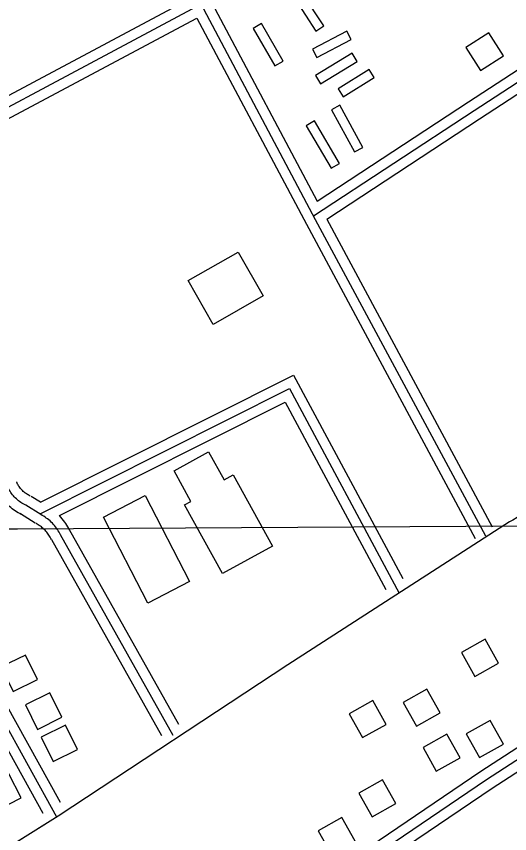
# Model space of a CAD drawing. Extents: x 3477039 to 3515015, y 546746 to 572297.
# Drawn here: x 3485237 to 3485963, y 563803 to 565005 of the extents above; entities that cross this region are included whole.
import ezdxf

# ---------------------------------------------------------------- set-up
doc = ezdxf.new("R2010")
doc.units = 0
for name, color, linetype in [('V-BLDG-OTLN', 7, 'Continuous'), ('V-GRID-MAJR', 7, 'Continuous'), ('V-ROAD-CNTR', 7, 'Continuous')]:
    doc.layers.add(name, color=color, linetype=linetype)

msp = doc.modelspace()

# ---------------------------------------------------------------- linework, layer by layer
at = {"layer": 'V-BLDG-OTLN'}
for points in [[(3485658.7, 565038.5), (3485647, 565030.9), (3485677.5, 564983.7), (3485689.2, 564991.3)], [(3485597.6, 564994.7), (3485585.5, 564987.7), (3485617.5, 564932.4), (3485629.7, 564939.5)], [(3485729.7, 564971.2), (3485723.2, 564983.6), (3485672.6, 564957.3), (3485679.1, 564944.9)], [(3485919.8, 564925.8), (3485953.5, 564947.2), (3485932.1, 564981), (3485898.3, 564959.6)], [(3485738.5, 564939.1), (3485731.3, 564951), (3485677.1, 564918.3), (3485684.3, 564906.3)], [(3485763.5, 564915.3), (3485756.1, 564927.2), (3485710.5, 564898.9), (3485717.9, 564887)], [(3485712.9, 564874.6), (3485700.7, 564867.8), (3485734.5, 564805.9), (3485746.8, 564812.6)], [(3485675.5, 564851.7), (3485663.5, 564844.6), (3485700.2, 564782), (3485712.3, 564789.1)], [(3485600.3, 564594.1), (3485526.7, 564552.2), (3485489.9, 564616.9), (3485563.4, 564658.8)], [(3485540.2, 564185.8), (3485484.5, 564286.8), (3485494, 564292.1), (3485469.2, 564337.2), (3485519.9, 564365.1), (3485542.7, 564323.7), (3485556, 564331.1), (3485613.8, 564226.4)], [(3485426.4, 564300.5), (3485491.7, 564174), (3485430.7, 564142.5), (3485365.4, 564269)], [(3485911.6, 564034.7), (3485946.5, 564054.3), (3485926.9, 564089.2), (3485892, 564069.6)], [(3485214.9, 564048.5), (3485232.5, 564012.6), (3485268.4, 564030.3), (3485250.7, 564066.1)], [(3485250.6, 563992.7), (3485268.3, 563956.8), (3485304.2, 563974.5), (3485286.5, 564010.4)], [(3485825.7, 563961.4), (3485860.6, 563980.9), (3485841, 564015.8), (3485806.1, 563996.3)], [(3485746.1, 563944.6), (3485781.1, 563964.1), (3485761.5, 563999), (3485726.6, 563979.5)], [(3485273.6, 563945.4), (3485291.3, 563909.5), (3485327.2, 563927.2), (3485309.5, 563963)], [(3485918.6, 563915.3), (3485953.5, 563934.8), (3485933.9, 563969.7), (3485899, 563950.2)], [(3485854.8, 563895.3), (3485889.7, 563914.8), (3485870.2, 563949.7), (3485835.3, 563930.2)], [(3485244.3, 563855.9), (3485226.1, 563891.6), (3485190.5, 563873.4), (3485208.6, 563837.8)], [(3485760.3, 563828.1), (3485795.2, 563847.7), (3485775.7, 563882.6), (3485740.8, 563863.1)], [(3485700.7, 563772.7), (3485735.6, 563792.2), (3485716.1, 563827.2), (3485681.2, 563807.6)]]:
    msp.add_lwpolyline(points, close=True, dxfattribs=at)
at = {"layer": 'V-GRID-MAJR'}
msp.add_spline([(3481202, 564229.3), (3486474.8, 564258.8), (3491747.6, 564289.1), (3497020.4, 564320.1), (3502293.2, 564352), (3507566, 564384.6), (3512838.8, 564417.9)], degree=3, dxfattribs=at)
at = {"layer": 'V-ROAD-CNTR'}
for points in [[(3483909.1, 564167.3), (3484151.7, 564303.9), (3484397.4, 564432.8), (3484627.9, 564557.6), (3484833.3, 564665.3), (3484988.6, 564745.8), (3485510.4, 565024.1), (3485996.4, 565283.3), (3486374.3, 565486.1)], [(3485679.7, 564733.7), (3485902.1, 564879.7), (3486164.9, 565051.2), (3486344.2, 565173.7), (3486382.2, 565193.5)], [(3485674.1, 564712.1), (3485910.3, 564867.1), (3486173.3, 565038.7), (3486351.9, 565160.8), (3486389.2, 565180.2)], [(3485693.8, 564707.1), (3485918.5, 564854.6), (3486181.6, 565026.2), (3486359.7, 565147.9), (3486396.1, 565166.9)], [(3485145, 564846.2), (3485488.6, 565029.5)], [(3485512.4, 565016.4), (3485512.4, 565016.4), (3485676.9, 564706.8), (3485927, 564241.2)], [(3485529.1, 565017), (3485679.7, 564733.7)], [(3485008.6, 564739.4), (3485502.6, 565002.9)], [(3485502.6, 565002.9), (3485663.7, 564699.7), (3485912, 564237.5)], [(3485693.8, 564707.1), (3485936.9, 564254.5)], [(3485296.6, 563827.7), (3485129.3, 564129.7), (3484989.7, 564385.2), (3484835.6, 564666.5)], [(3485301.9, 563849.1), (3485142.4, 564136.9), (3485002.9, 564392.4), (3484856.1, 564660.3)], [(3485276.6, 563832.9), (3485116.1, 564122.4), (3484976.6, 564378), (3484829.5, 564646.4)], [(3485272.5, 564290.7), (3485645, 564477.9), (3485805.7, 564178.6)], [(3485272.1, 564273.7), (3485638.7, 564458), (3485800.2, 564157.2)], [(3485300.8, 564271.4), (3485632.4, 564438), (3485780.4, 564162.3)], [(3486084.3, 564350), (3486078.6, 564344.9), (3486072.9, 564339.9), (3486067, 564335), (3486061.2, 564330.1), (3486055.2, 564325.3), (3486049.3, 564320.5), (3486043.2, 564315.8), (3486037.2, 564311.2), (3486031, 564306.6), (3486024.9, 564302.1), (3486018.6, 564297.7), (3486012.4, 564293.3), (3486006.1, 564289), (3485999.7, 564284.8), (3485993.3, 564280.6), (3485986.9, 564276.5), (3485980.4, 564272.5), (3485973.9, 564268.5), (3485967.3, 564264.6), (3485962.7, 564261.9)], [(3485250.9, 564286.5), (3485249, 564287.4), (3485247.2, 564288.4), (3485245.4, 564289.5), (3485243.6, 564290.6), (3485241.9, 564291.8), (3485240.3, 564293.1), (3485238.7, 564294.4), (3485237.1, 564295.8), (3485235.6, 564297.2), (3485234.1, 564298.7), (3485232.7, 564300.3), (3485231.4, 564301.9), (3485230.1, 564303.6), (3485228.9, 564305.3), (3485227.8, 564307), (3485226.7, 564308.8), (3485225.7, 564310.6), (3485224.8, 564312.5), (3485223.9, 564314.4), (3485223.6, 564315.1)], [(3485257.5, 564299.9), (3485255.9, 564300.7), (3485254.6, 564301.5), (3485253.3, 564302.2), (3485252, 564303.1), (3485250.8, 564303.9), (3485249.6, 564304.8), (3485248.4, 564305.8), (3485247.3, 564306.8), (3485246.2, 564307.9), (3485245.1, 564309), (3485244.1, 564310.1), (3485243.1, 564311.2), (3485242.2, 564312.5), (3485241.3, 564313.7), (3485240.5, 564315), (3485239.7, 564316.3), (3485239, 564317.6), (3485238.3, 564319), (3485237.6, 564320.4), (3485237.4, 564320.9)], [(3485244.3, 564273), (3485242.2, 564274.1), (3485239.8, 564275.3), (3485237.5, 564276.7), (3485235.3, 564278.1), (3485233.1, 564279.7), (3485231, 564281.3), (3485228.9, 564283), (3485226.9, 564284.7), (3485225, 564286.6), (3485223.1, 564288.5), (3485221.4, 564290.5), (3485219.7, 564292.5), (3485218, 564294.7), (3485216.5, 564296.8), (3485215, 564299.1), (3485213.7, 564301.4), (3485212.4, 564303.7), (3485211.2, 564306.1), (3485210.1, 564308.4), (3485209.8, 564309.3)], [(3485272.5, 564290.7), (3485258.8, 564299.2)], [(3485273, 564272.8), (3485250.9, 564286.5)], [(3485265, 564260), (3485243, 564273.7)], [(3485302.3, 564242.8), (3485301.2, 564244.9), (3485300, 564246.9), (3485298.8, 564248.9), (3485297.5, 564250.9), (3485296.1, 564252.8), (3485294.7, 564254.7), (3485293.2, 564256.5), (3485291.7, 564258.2), (3485290.1, 564259.9), (3485288.4, 564261.6), (3485286.7, 564263.2), (3485284.9, 564264.7), (3485283.1, 564266.2), (3485281.2, 564267.6), (3485279.3, 564269), (3485277.4, 564270.2), (3485275.3, 564271.5), (3485273.3, 564272.6), (3485273, 564272.8)], [(3485315.6, 564249.8), (3485314.4, 564252.1), (3485312.9, 564254.5), (3485311.5, 564257), (3485309.9, 564259.4), (3485308.2, 564261.7), (3485300.8, 564271.4)], [(3485962.7, 564261.9), (3485636.4, 564051.6), (3485298.5, 563828.9), (3485097.1, 563703.3), (3484634.4, 563405.8), (3484394.1, 563259.3), (3483915, 562953.5), (3483626.7, 562774.8), (3483590.4, 562752.2)], [(3485962.7, 564261.9), (3485636.4, 564051.6), (3485298.5, 563828.9), (3485109.3, 563710.9)], [(3485289, 564235.9), (3485288, 564237.7), (3485287.1, 564239.3), (3485286.1, 564240.9), (3485285.1, 564242.4), (3485284.1, 564243.9), (3485283, 564245.4), (3485281.8, 564246.8), (3485280.6, 564248.2), (3485279.3, 564249.5), (3485278, 564250.8), (3485276.7, 564252), (3485275.3, 564253.2), (3485273.9, 564254.4), (3485272.4, 564255.5), (3485270.9, 564256.5), (3485269.4, 564257.5), (3485267.8, 564258.5), (3485266.1, 564259.4), (3485265.9, 564259.5)], [(3485467.9, 563947.9), (3485302.3, 564242.8)], [(3485476.1, 563963.9), (3485315.3, 564250.2)], [(3485451, 563947.4), (3485289.2, 564235.5)], [(3485245.4, 563463.1), (3485356.7, 563531.8), (3485549.6, 563649.4), (3485715.7, 563756.7), (3485920.2, 563895.3), (3486177, 564061.7)], [(3485240.4, 563442.4), (3485364.6, 563519.1), (3485557.6, 563636.7), (3485724, 563744.2), (3485928.5, 563882.8), (3486197.5, 564057.1)], [(3485259.4, 563436.5), (3485372.4, 563506.3), (3485565.5, 563624), (3485732.2, 563731.7), (3485936.8, 563870.3), (3486192.8, 564036.2)]]:
    msp.add_lwpolyline(points, dxfattribs=at)

doc.saveas('drawing.dxf')
